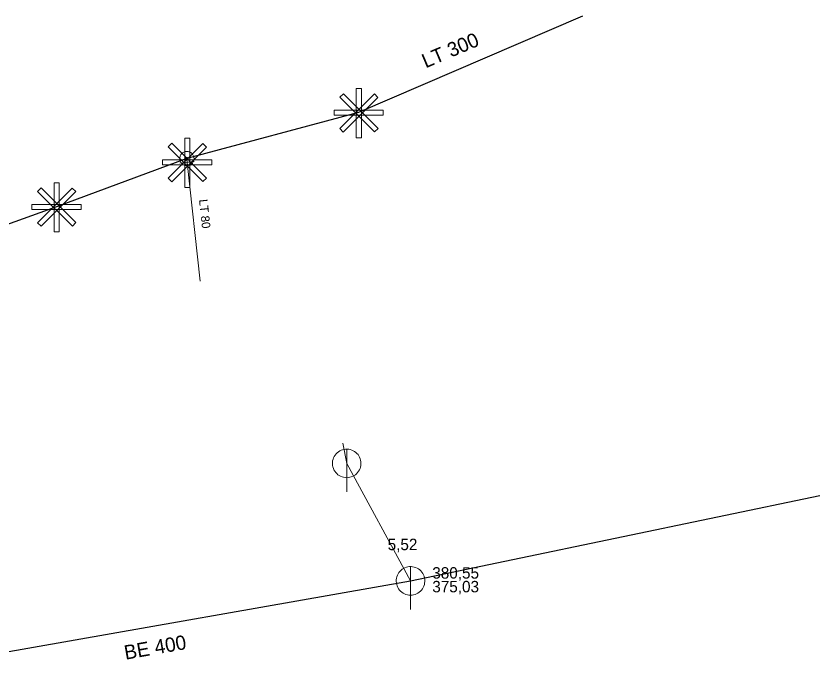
# Model space of a CAD drawing. Extents: x -809028 to -807737, y -990545 to -989489.
# Drawn here: x -807874.2 to -807818, y -990000.8 to -989955.2 of the extents above; entities that cross this region are included whole.
import ezdxf

# ---------------------------------------------------------------- set-up
doc = ezdxf.new("R2010")
doc.units = 0
doc.header["$LTSCALE"] = 0.32
for name, color, linetype, lineweight in [('1', 7, 'Continuous', 13), ('11', 7, 'Continuous', 13), ('12', 7, 'Continuous', 13), ('13', 7, 'Continuous', 13), ('14', 7, 'Continuous', 25), ('17', 7, 'Continuous', 25), ('22', 7, 'Continuous', 13), ('34', 7, 'Continuous', 13), ('47', 7, 'Continuous', 13)]:
    doc.layers.add(name, color=color, linetype=linetype, lineweight=lineweight)

msp = doc.modelspace()

# ---------------------------------------------------------------- linework, layer by layer
at = {"layer": '11'}
for p, q in [((-807851.365, -989985.072), (-807851.106, -989986.497)), ((-807851.106, -989986.497), (-807846.638, -989994.72))]:
    msp.add_line(p, q, dxfattribs=at)
at = {"layer": '12'}
for points in [[(-807849.165, -989960.636), (-807848.917, -989960.884), (-807851.346, -989963.313), (-807851.593, -989963.065)], [(-807851.584, -989960.875), (-807851.337, -989960.627), (-807848.908, -989963.056), (-807849.155, -989963.304)], [(-807850.431, -989960.272), (-807850.081, -989960.272), (-807850.081, -989963.707), (-807850.431, -989963.707)], [(-807848.547, -989961.781), (-807848.547, -989962.131), (-807851.982, -989962.131), (-807851.982, -989961.781)], [(-807861.174, -989964.111), (-807860.926, -989964.359), (-807863.355, -989966.788), (-807863.602, -989966.54)], [(-807863.593, -989964.35), (-807863.346, -989964.102), (-807860.917, -989966.531), (-807861.164, -989966.779)], [(-807862.44, -989963.747), (-807862.09, -989963.747), (-807862.09, -989967.182), (-807862.44, -989967.182)], [(-807860.556, -989965.256), (-807860.556, -989965.606), (-807863.991, -989965.606), (-807863.991, -989965.256)], [(-807871.584, -989966.867), (-807871.233, -989966.867), (-807871.233, -989970.302), (-807871.584, -989970.302)], [(-807870.318, -989967.231), (-807870.07, -989967.479), (-807872.499, -989969.908), (-807872.745, -989969.66)], [(-807872.737, -989967.47), (-807872.49, -989967.222), (-807870.061, -989969.651), (-807870.308, -989969.899)], [(-807869.7, -989968.376), (-807869.7, -989968.726), (-807873.135, -989968.726), (-807873.135, -989968.376)]]:
    msp.add_lwpolyline(points, close=True, dxfattribs=at)
at = {"layer": '13'}
msp.add_line((-807862.282, -989965.432), (-807861.35, -989973.756), dxfattribs=at)
at = {"layer": '14', "lineweight": 13}
msp.add_line((-807862.291, -989965.17), (-807862.282, -989965.432), dxfattribs=at)
at = {"layer": '14'}
for p, q in [((-807846.638, -989994.72), (-807817.983, -989988.751)), ((-807881.316, -990000.809), (-807846.638, -989994.72))]:
    msp.add_line(p, q, dxfattribs=at)
at = {"layer": '17'}
for points in [[(-807834.599, -989955.198), (-807850.274, -989961.956), (-807862.291, -989965.17)], [(-807862.291, -989965.17), (-807871.427, -989968.552), (-807890.361, -989975.353)]]:
    msp.add_lwpolyline(points, dxfattribs=at)
at = {"layer": '22'}
for p, q in [((-807851.106, -989988.497), (-807851.105, -989985.497)), ((-807846.638, -989996.72), (-807846.637, -989993.72))]:
    msp.add_line(p, q, dxfattribs=at)
for points in [[(-807850.106, -989986.497), (-807850.111, -989986.388), (-807850.129, -989986.28), (-807850.159, -989986.174), (-807850.199, -989986.073), (-807850.251, -989985.976), (-807850.313, -989985.886), (-807850.385, -989985.803), (-807850.465, -989985.729), (-807850.553, -989985.663), (-807850.647, -989985.608), (-807850.747, -989985.563), (-807850.852, -989985.53), (-807850.959, -989985.508), (-807851.068, -989985.498), (-807851.178, -989985.5), (-807851.286, -989985.514), (-807851.393, -989985.539), (-807851.496, -989985.576), (-807851.594, -989985.625), (-807851.686, -989985.683), (-807851.772, -989985.752), (-807851.849, -989985.829), (-807851.918, -989985.915), (-807851.977, -989986.007), (-807852.025, -989986.105), (-807852.062, -989986.208), (-807852.088, -989986.315), (-807852.102, -989986.423), (-807852.105, -989986.533), (-807852.095, -989986.642), (-807852.074, -989986.749), (-807852.04, -989986.853), (-807851.996, -989986.953), (-807851.941, -989987.048), (-807851.875, -989987.136), (-807851.801, -989987.216), (-807851.718, -989987.288), (-807851.628, -989987.35), (-807851.532, -989987.402), (-807851.43, -989987.443), (-807851.325, -989987.473), (-807851.217, -989987.491), (-807851.107, -989987.497), (-807850.998, -989987.491), (-807850.89, -989987.473), (-807850.785, -989987.444), (-807850.683, -989987.403), (-807850.586, -989987.351), (-807850.496, -989987.289), (-807850.413, -989987.218), (-807850.338, -989987.138), (-807850.273, -989987.05), (-807850.217, -989986.956), (-807850.173, -989986.856), (-807850.139, -989986.752), (-807850.117, -989986.644), (-807850.107, -989986.535)], [(-807845.638, -989994.72), (-807845.643, -989994.611), (-807845.661, -989994.503), (-807845.691, -989994.397), (-807845.731, -989994.296), (-807845.783, -989994.199), (-807845.845, -989994.109), (-807845.917, -989994.026), (-807845.997, -989993.952), (-807846.085, -989993.886), (-807846.179, -989993.831), (-807846.279, -989993.786), (-807846.384, -989993.753), (-807846.491, -989993.731), (-807846.6, -989993.721), (-807846.71, -989993.723), (-807846.818, -989993.737), (-807846.925, -989993.762), (-807847.028, -989993.799), (-807847.126, -989993.848), (-807847.218, -989993.906), (-807847.304, -989993.975), (-807847.381, -989994.052), (-807847.45, -989994.138), (-807847.509, -989994.23), (-807847.557, -989994.328), (-807847.594, -989994.431), (-807847.62, -989994.538), (-807847.634, -989994.646), (-807847.637, -989994.756), (-807847.627, -989994.865), (-807847.606, -989994.972), (-807847.572, -989995.076), (-807847.528, -989995.176), (-807847.473, -989995.271), (-807847.407, -989995.359), (-807847.333, -989995.439), (-807847.25, -989995.511), (-807847.16, -989995.573), (-807847.064, -989995.625), (-807846.962, -989995.666), (-807846.857, -989995.696), (-807846.749, -989995.714), (-807846.639, -989995.72), (-807846.53, -989995.714), (-807846.422, -989995.696), (-807846.317, -989995.667), (-807846.215, -989995.626), (-807846.118, -989995.574), (-807846.028, -989995.512), (-807845.945, -989995.441), (-807845.87, -989995.361), (-807845.805, -989995.273), (-807845.749, -989995.179), (-807845.705, -989995.079), (-807845.671, -989994.975), (-807845.649, -989994.867), (-807845.639, -989994.758)]]:
    msp.add_lwpolyline(points, close=True, dxfattribs=at)
at = {"layer": '34'}
msp.add_line((-807861.785, -989965.375), (-807862.778, -989965.487), dxfattribs=at)
at = {"layer": '47'}
for points in [[(-807861.82, -989964.999), (-807861.841, -989964.951), (-807861.866, -989964.905), (-807861.896, -989964.863), (-807861.93, -989964.823), (-807861.969, -989964.787), (-807862.011, -989964.755), (-807862.056, -989964.729), (-807862.103, -989964.707), (-807862.152, -989964.689), (-807862.203, -989964.677), (-807862.256, -989964.671), (-807862.308, -989964.67), (-807862.359, -989964.674), (-807862.411, -989964.685), (-807862.461, -989964.699), (-807862.509, -989964.72), (-807862.555, -989964.745), (-807862.598, -989964.776), (-807862.637, -989964.809), (-807862.673, -989964.848), (-807862.705, -989964.89), (-807862.732, -989964.935), (-807862.754, -989964.982), (-807862.771, -989965.031), (-807862.783, -989965.082), (-807862.789, -989965.135), (-807862.79, -989965.187), (-807862.786, -989965.238), (-807862.775, -989965.29), (-807862.761, -989965.34), (-807862.74, -989965.388), (-807862.715, -989965.434), (-807862.685, -989965.478), (-807862.651, -989965.516), (-807862.612, -989965.552), (-807862.571, -989965.584), (-807862.526, -989965.611), (-807862.479, -989965.633), (-807862.429, -989965.65), (-807862.378, -989965.662), (-807862.325, -989965.668), (-807862.274, -989965.67), (-807862.222, -989965.665), (-807862.17, -989965.654), (-807862.12, -989965.64), (-807862.072, -989965.619), (-807862.026, -989965.594), (-807861.983, -989965.564), (-807861.944, -989965.53), (-807861.908, -989965.491), (-807861.876, -989965.45), (-807861.85, -989965.405), (-807861.827, -989965.358), (-807861.81, -989965.308), (-807861.798, -989965.257), (-807861.792, -989965.204), (-807861.791, -989965.153), (-807861.795, -989965.101), (-807861.806, -989965.049)], [(-807862.213, -989965.142), (-807862.216, -989965.133), (-807862.221, -989965.126), (-807862.226, -989965.119), (-807862.231, -989965.113), (-807862.238, -989965.107), (-807862.245, -989965.102), (-807862.252, -989965.097), (-807862.26, -989965.093), (-807862.268, -989965.091), (-807862.276, -989965.089), (-807862.285, -989965.088), (-807862.294, -989965.088), (-807862.302, -989965.088), (-807862.31, -989965.089), (-807862.318, -989965.092), (-807862.327, -989965.095), (-807862.334, -989965.1), (-807862.341, -989965.105), (-807862.347, -989965.11), (-807862.353, -989965.117), (-807862.358, -989965.124), (-807862.363, -989965.131), (-807862.367, -989965.139), (-807862.37, -989965.147), (-807862.371, -989965.155), (-807862.372, -989965.164), (-807862.372, -989965.173), (-807862.372, -989965.181), (-807862.371, -989965.189), (-807862.368, -989965.197), (-807862.365, -989965.206), (-807862.36, -989965.213), (-807862.355, -989965.22), (-807862.35, -989965.226), (-807862.343, -989965.232), (-807862.337, -989965.237), (-807862.329, -989965.242), (-807862.321, -989965.246), (-807862.313, -989965.249), (-807862.305, -989965.25), (-807862.296, -989965.251), (-807862.287, -989965.251), (-807862.279, -989965.251), (-807862.271, -989965.25), (-807862.263, -989965.247), (-807862.254, -989965.244), (-807862.247, -989965.239), (-807862.24, -989965.234), (-807862.234, -989965.229), (-807862.228, -989965.222), (-807862.223, -989965.216), (-807862.218, -989965.208), (-807862.214, -989965.2), (-807862.212, -989965.192), (-807862.21, -989965.184), (-807862.209, -989965.175), (-807862.209, -989965.166), (-807862.209, -989965.158), (-807862.21, -989965.15)]]:
    msp.add_lwpolyline(points, close=True, dxfattribs=at)

# ---------------------------------------------------------------- texts
at = {"layer": '1'}
for s, height, rotation, p in [('LT 300', 1, 23, (-807845.58, -989958.859)), ('LT 80 ', 0.6, 276, (-807861.444, -989968.043)), ('BE 400', 1, 10, (-807866.588, -990000.239))]:
    msp.add_text(s, height=height, rotation=rotation, dxfattribs=at).set_placement(p)
msp.add_text('5,52', height=0.8, dxfattribs=at).set_placement((-807848.238, -989992.568))
at = {"layer": '14'}
for s, p in [('380,55', (-807845.116, -989994.56)), ('375,03', (-807845.116, -989995.52))]:
    msp.add_text(s, height=0.8, dxfattribs=at).set_placement(p)

doc.saveas('drawing.dxf')
